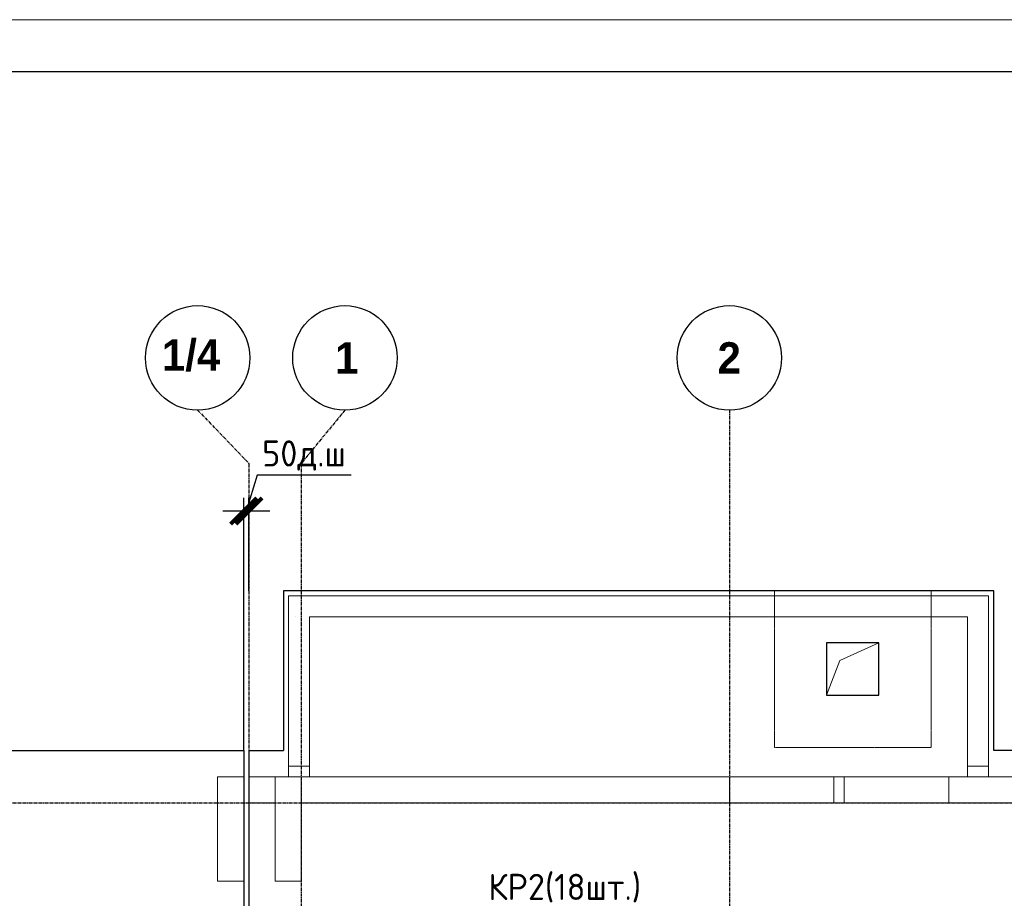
# Model space of a CAD drawing. Header units: millimetres. Extents: x -93479 to 1057970, y -66333 to 172656.
# Tile 409 of 473: x 893722 to 903148, y 51747 to 60157. Entities that reach past the tile are written whole.
import ezdxf
from ezdxf import colors
from ezdxf.entities.mleader import LeaderData, LeaderLine
from ezdxf.math import Vec2, Vec3

# ---------------------------------------------------------------- set-up
doc = ezdxf.new("R2010")
doc.units = ezdxf.units.MM
for name, pattern in [('______5', [1100, 800, -100, 100, -100]), ('HIDDEN2', [4.7625, 3.175, -1.5875]), ('осевая', [50.8, 31.75, -6.35, 6.35, -6.35])]:
    doc.linetypes.add(name, pattern=pattern)
for name, color, linetype, lineweight in [('0 Фундамент', 5, 'Continuous', 30), ('1 Стены', 3, 'Continuous', 30), ('Оси', 40, '______5', 18), ('подоснова', 151, 'Continuous', 5), ('РАЗМЕРЫ', 7, 'Continuous', 9), ('СТЕНЫ', 3, 'Continuous', 30), ('ТОНКИЕ', 7, 'Continuous', 9)]:
    doc.layers.add(name, color=color, linetype=linetype, lineweight=lineweight)
doc.layers.add('ТОЛСТЫЕ_ОСНОВНЫЕ', color=6, linetype='Continuous')
doc.styles.add('GOST-2.304_Type-B', font='GOST_Common.ttf')
doc.styles.add('MtXpl_Century Gothic', font='GOTHICB.TTF', dxfattribs={"height": 0.2})
doc.dimstyles.new('СПДС', dxfattribs={"dimscale": 100, "dimtxt": 2.5, "dimasz": 2.5, "dimexe": 1.25, "dimexo": 0, "dimtad": 1, "dimdec": 0, "dimtxsty": 'GOST-2.304_Type-B', "dimblk": 'ARCHTICK', "dimcen": 2.5, "dimdle": 2, "dimadec": 0, "dimazin": 2, "dimtfac": 0.75, "dimtdec": 0, "dimtmove": 1, "dimatfit": 3, "dimfxl": 1, "dimtolj": 1, "dimarcsym": 1})

# ---------------------------------------------------------------- blocks, each defined once
blk = doc.blocks.new('оси')
at = {"color": 7, "linetype": 'ByBlock', "lineweight": -2}
for centre in [(3723, 651.4), (5133, 651.4), (8813, 651.4)]:
    blk.add_circle(centre, 500, dxfattribs=at)
at = {"layer": 'Оси', "color": 7, "linetype": 'осевая', "lineweight": 25, "transparency": 33554687}
for p, q in [((3723, 151.4), (4213.5, -358.8)), ((5133, 151.4), (4713.5, -358.8)), ((8813.5, 151.4), (8813.5, -36280.2)), ((4213.5, -358.8), (4213.5, -35832.1)), ((4713.5, -358.8), (4713.5, -35832.1)), ((-11815.1, -3606.9), (53620.6, -3606.9))]:
    blk.add_line(p, q, dxfattribs=at)
at = {"layer": 'Оси', "color": 7, "lineweight": 25, "transparency": 33554687, "style": 'MtXpl_Century Gothic'}
for s, p in [('1/4', (3381.1, 528.1)), ('1', (5038.2, 501.4)), ('2', (8700.1, 501.4))]:
    blk.add_text(s, height=300, dxfattribs=at).set_placement(p)
blk = doc.blocks.new('*U1954')
at = {"layer": 'ТОЛСТЫЕ_ОСНОВНЫЕ', "color": 7}
blk.add_lwpolyline([(20, 5), (886, 5), (886, 415), (20, 415)], close=True, dxfattribs=at)
at = {"layer": 'ТОНКИЕ', "color": 7}
blk.add_lwpolyline([(0, 0), (891, 0), (891, 420), (0, 420)], close=True, dxfattribs=at)
blk = doc.blocks.new('_ArchTick')
at = {"color": 0, "linetype": 'ByBlock', "const_width": 0.15}
blk.add_lwpolyline([(-0.5, -0.5), (0.5, 0.5)], dxfattribs=at)
blk = doc.blocks.new('*D991')
at = {"layer": 'DEFPOINTS', "color": 0, "ltscale": 100, "transparency": 16777216}
for p in [(895866.8, 55454.1), (895916.8, 54691.4), (895866.8, 53161.4)]:
    blk.add_point(p, dxfattribs=at)
at = {"layer": 'РАЗМЕРЫ', "color": 0, "lineweight": -2, "transparency": 16777216}
for p, q in [((895994.9, 55798), (895891.8, 55454.1)), ((896895.7, 55798), (895994.9, 55798)), ((895866.8, 53161.4), (895866.8, 55579.1)), ((895916.8, 54691.4), (895916.8, 55579.1)), ((896116.8, 55454.1), (895666.8, 55454.1))]:
    blk.add_line(p, q, dxfattribs=at)
at = {"layer": 'РАЗМЕРЫ', "color": 0, "lineweight": -2, "ltscale": 100, "transparency": 16777216, "xscale": 250, "yscale": 250, "zscale": 250}
blk.add_blockref('_ArchTick', (895866.8, 55454.1), dxfattribs=at)
at = {"layer": 'РАЗМЕРЫ', "color": 0, "lineweight": -2, "ltscale": 100, "transparency": 16777216, "xscale": 250, "yscale": 250, "zscale": 250, "rotation": 180}
blk.add_blockref('_ArchTick', (895916.8, 55454.1), dxfattribs=at)
at = {"layer": 'РАЗМЕРЫ', "color": 0, "ltscale": 100, "transparency": 16777216, "insert": (896445.3, 55985.6), "char_height": 250, "attachment_point": 5, "style": 'GOST-2.304_Type-B'}
blk.add_mtext('\\A1;50д.ш', dxfattribs=at)
blk = doc.blocks.new('блок')
at = {"layer": '0 Фундамент', "color": 7, "linetype": 'HIDDEN2', "lineweight": 0}
for p, q in [((650947.8, 115824.2), (650947.8, 117324.2)), ((650947.8, 117324.2), (652447.8, 117324.2)), ((652447.8, 115824.2), (652447.8, 117324.2)), ((650947.8, 115824.2), (652447.8, 115824.2))]:
    blk.add_line(p, q, dxfattribs=at)
at = {"layer": '0 Фундамент', "color": 7, "ltscale": 100}
for p, q in [((651947.8, 116824.2), (651447.8, 116824.2)), ((651447.8, 116824.2), (651447.8, 116324.2)), ((651947.8, 116324.2), (651947.8, 116824.2)), ((651447.8, 116324.2), (651947.8, 116324.2))]:
    blk.add_line(p, q, dxfattribs=at)
at = {"layer": '0 Фундамент', "color": 7, "lineweight": 20}
blk.add_lwpolyline([(651447.8, 116324.2), (651573.4, 116655.2), (651947.8, 116824.2)], dxfattribs=at)
blk = doc.blocks.new('для попер')
at = {"layer": '1 Стены', "color": 252, "lineweight": 0, "true_color": 0x939598}
for p, q in [((977889.2, 88514.3), (977889.2, 86784.3)), ((984589.2, 88514.3, 360), (977889.2, 88514.3)), ((977889.2, 88514.3), (977889.2, 88514.3)), ((984589.2, 86784.3, 360), (984589.2, 88514.3, 360)), ((984589.2, 88514.3, 360), (984589.2, 88514.3, 360)), ((977959.2, 88314.3, 360), (977959.2, 88314.3, 360)), ((978089.2, 86784.3), (978089.2, 88314.3)), ((978089.2, 88314.3), (984389.2, 88314.3, 360)), ((984389.2, 88314.3, 360), (984389.2, 88314.3, 360)), ((984389.2, 88314.3, 360), (984389.2, 86784.3, 360)), ((984589.2, 87034.3, 360), (984589.2, 87034.3, 360)), ((977889.2, 86884.3), (977889.2, 86884.3)), ((977889.2, 86884.3), (978089.2, 86884.3)), ((977959.2, 86884.3, 360), (977959.2, 86884.3, 360)), ((984589.2, 86884.3, 360), (984389.2, 86884.3, 360)), ((984389.2, 86884.3, 360), (984389.2, 86884.3, 360)), ((984589.2, 86884.3, 360), (984589.2, 86884.3, 360)), ((977509.2, 86534.3, 360), (977509.2, 86784.3, 360)), ((977509.2, 86784.3, 360), (977509.2, 86784.3, 360)), ((1025059.2, 86784.3, 360), (977509.2, 86784.3, 360)), ((977759.2, 86784.3, 360), (977759.2, 86784.3, 360)), ((977959.2, 86784.3, 360), (977959.2, 86784.3, 360)), ((983209.2, 86534.3, 360), (983209.2, 86784.3, 360)), ((983209.2, 86784.3, 360), (983209.2, 86784.3, 360)), ((984209.2, 86534.3, 360), (984209.2, 86784.3, 360)), ((984209.2, 86784.3, 360), (984209.2, 86784.3, 360)), ((984389.2, 86784.3, 360), (984389.2, 86784.3, 360)), ((984589.2, 86784.3, 360), (984589.2, 86784.3, 360)), ((977509.2, 86534.3, 360), (977509.2, 86534.3, 360)), ((977759.2, 86534.3, 360), (977509.2, 86534.3, 360)), ((977759.2, 86534.3, 360), (977759.2, 86534.3, 360)), ((977759.2, 86534.3, 360), (977759.2, 85784.3, 360)), ((978009.2, 85784.3, 360), (978009.2, 86534.3, 360)), ((986559.2, 86534.3, 360), (978009.2, 86534.3, 360)), ((978009.2, 86534.3, 360), (978009.2, 86534.3, 360)), ((983209.2, 86534.3, 360), (983209.2, 86534.3, 360)), ((984209.2, 86534.3, 360), (984209.2, 86534.3, 360)), ((977759.2, 85784.3, 360), (977759.2, 85784.3, 360)), ((978009.2, 85784.3, 360), (977759.2, 85784.3, 360)), ((978009.2, 85784.3, 360), (978009.2, 85784.3, 360))]:
    blk.add_line(p, q, dxfattribs=at)
blk = doc.blocks.new('_None')

msp = doc.modelspace()

# ---------------------------------------------------------------- linework, layer by layer
at = {"layer": '0 Фундамент', "color": 7, "elevation": -3100}
for points in [[(896246.6, 54691.4), (896246.6, 53161.4)], [(903046.8, 53161.4), (903046.8, 54691.4), (896246.6, 54691.4)]]:
    msp.add_lwpolyline(points, dxfattribs=at)
at = {"layer": '0 Фундамент', "color": 7}
for points in [[(893317.2, 53161.4), (895866.8, 53161.4), (895866.8, 38661.4), (892516.8, 38661.4), (892516.8, 41461.4), (889066.8, 41461.4), (889066.8, 44261.4), (885616.8, 44261.4)], [(895916.8, 53161.4), (895916.8, 35761.4)], [(895916.8, 53161.4), (896246.6, 53161.4)], [(932966.8, 53161.4), (903046.8, 53161.4)]]:
    msp.add_lwpolyline(points, dxfattribs=at)
at = {"layer": '1 Стены', "color": 7, "lineweight": 0}
for points in [[(895616.6, 52911.4), (895866.6, 52911.4), (895866.6, 51911.4), (895616.6, 51911.4)], [(896166.6, 52911.4), (896416.6, 52911.4), (896416.6, 51911.4), (896166.6, 51911.4)]]:
    msp.add_lwpolyline(points, close=True, dxfattribs=at)
at = {"layer": 'СТЕНЫ', "color": 7, "lineweight": 0}
msp.add_lwpolyline([(901516.6, 52911.4), (900516.6, 52911.4), (900516.6, 52661.4), (901516.6, 52661.4)], close=True, dxfattribs=at)

# ---------------------------------------------------------------- block references
at = {"xscale": 100, "yscale": 100, "zscale": 100}
msp.add_blockref('*U1954', (876539.8, 18156.9), dxfattribs=at)
at = {"color": 7}
msp.add_blockref('оси', (891703.1, 56268.3), dxfattribs=at)
at = {"layer": 'РАЗМЕРЫ', "color": 7}
for name, p in [('блок', (249999, -62632.8)), ('для попер', (-81592.4, -33872.9))]:
    msp.add_blockref(name, p, dxfattribs=at)

# ---------------------------------------------------------------- dimensions: what is measured, and where the dimension line sits
dim = msp.add_linear_dim(base=(895866.8, 55454.1), p1=(895916.8, 54691.4), p2=(895866.8, 53161.4), text='50д.ш', dimstyle='СПДС', dxfattribs=at)
dim.commit()
dim.dimension.update_dxf_attribs({"geometry": '*D991', "text_midpoint": (896057.4, 55985.6)})

# ---------------------------------------------------------------- leaders
at = {"layer": 'подоснова', "color": 7, "ltscale": 0.3}
ml = msp.add_multileader_mtext('Standard', dxfattribs=at)
ml.set_content('КР2(18шт.)\\Pшаг 150', color=7, style='GOST-2.304_Type-B')
ml.set_leader_properties(color=7, linetype='ByLayer', lineweight=15)
ml.set_arrow_properties(name='NONE')
ml.build(insert=Vec2(0, 0))
ml.multileader.update_dxf_attribs({"text_left_attachment_type": 6, "text_right_attachment_type": 6, "dogleg_length": 0.1, "arrow_head_size": 18})
ctx = ml.context
ctx.base_point, ctx.char_height, ctx.arrow_head_size, ctx.landing_gap_size, ctx.plane_origin = Vec3(898145.1, 51681.4, -360), 250, 18, 20, Vec3(897598.5, 57066, -360)
ctx.left_attachment, ctx.right_attachment, ctx.text_align_type = 6, 6, 1
notes = []
notes.append((ctx, [(0, (1, 1, 0), (898144.3, 51656.4, -360), (1, 0), 0.1, [(0, [(896753.3, 50042.5, -360)], 0, [])])]))
ctx.mtext.insert, ctx.mtext.alignment, ctx.mtext.flow_direction = Vec3(898940.1, 51981.4, -360), 2, 5
for ctx, leaders in notes:
    for number, flags, end, landing, length, lines in leaders:
        leader = LeaderData()
        leader.index, (leader.has_last_leader_line, leader.has_dogleg_vector, leader.attachment_direction) = number, flags
        leader.last_leader_point, leader.dogleg_vector, leader.dogleg_length = Vec3(end), Vec3(landing), length
        for number, points, colour, breaks in lines:
            line = LeaderLine()
            line.index, line.vertices, line.color, line.breaks = number, Vec3.list(points), colors.encode_raw_color(colour), breaks
            leader.lines.append(line)
        ctx.leaders.append(leader)

doc.saveas('drawing.dxf')
